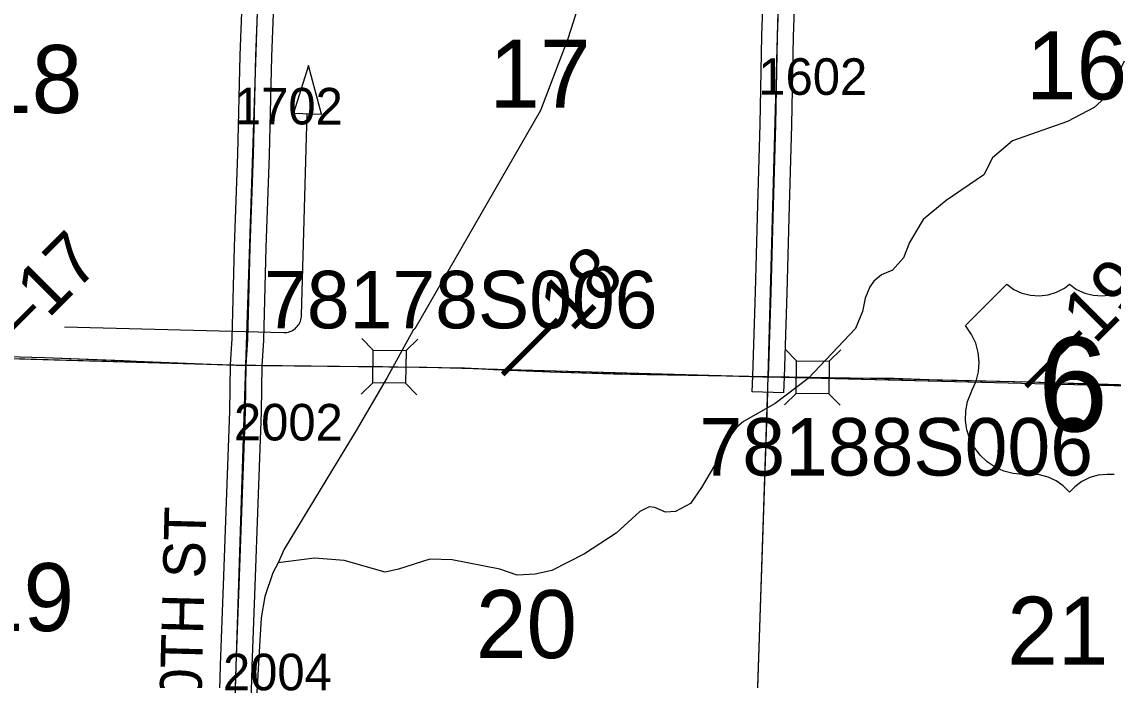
# Model space of a CAD drawing. Extents: x -132.8 to -73.3, y -60 to -26.
# Drawn here: x -109.39 to -107.302, y -48.294 to -47.035 of the extents above; entities that cross this region are included whole.
import ezdxf

# ---------------------------------------------------------------- set-up
doc = ezdxf.new("R2010")
doc.units = 0
for name, color, linetype in [('tdCoDirctArrow', 7, 'Continuous'), ('tdCoHydroRiver', 7, 'Continuous'), ('tdCoPrimary', 7, 'Continuous'), ('tdCoPriNonDiv', 7, 'Continuous'), ('tdCoPriNonDivCL', 7, 'Continuous'), ('tdCoSecRdNmbr', 7, 'Continuous'), ('tdCoSecRdTxt', 7, 'Continuous'), ('tdCoSecRteBand', 7, 'Continuous'), ('tdCoSecRteCL', 7, 'Continuous'), ('tdCoSectLine', 7, 'Continuous'), ('tdCoSectLinePart', 7, 'Continuous'), ('tdCoSectNmbr', 7, 'Continuous'), ('tdCoShieldUsRte', 7, 'Continuous'), ('tdCoStrucNonDivPri', 7, 'Continuous'), ('tdCoStrucPriMaintName', 7, 'Continuous'), ('tdCoStrucSec', 7, 'Continuous'), ('tdCoSurfEarth', 7, 'Continuous'), ('tdCoSurfGravel', 7, 'Continuous'), ('tdStHwyPriRefPost1', 7, 'Continuous')]:
    doc.layers.add(name, color=color, linetype=linetype)

msp = doc.modelspace()

# ---------------------------------------------------------------- linework, layer by layer
at = {"layer": 'tdCoDirctArrow'}
msp.add_lwpolyline([(-108.8163, -47.2116), (-108.8412, -47.1185), (-108.8702, -47.2097)], close=True, dxfattribs=at)
msp.add_lwpolyline([(-109.3078, -47.6183), (-108.8886, -47.6294), (-108.885, -47.6292), (-108.8828, -47.629), (-108.8799, -47.6284), (-108.8771, -47.6276), (-108.8744, -47.6265), (-108.8718, -47.6252), (-108.8693, -47.6236), (-108.867, -47.6219), (-108.8648, -47.6199), (-108.8628, -47.6178), (-108.861, -47.6155), (-108.8594, -47.613), (-108.8581, -47.6104), (-108.8569, -47.6078), (-108.856, -47.605), (-108.8554, -47.6021), (-108.855, -47.5992), (-108.8549, -47.5963), (-108.8441, -47.2106)], dxfattribs=at)
at = {"layer": 'tdCoHydroRiver'}
for points in [[(-108.3112, -46.9593), (-108.3453, -47.0674), (-108.3975, -47.2049), (-108.6379, -47.6219), (-108.6411, -47.625), (-108.6906, -47.7153), (-108.7499, -47.8164), (-108.8878, -48.0434), (-108.8995, -48.07)], [(-107.281, -47.1103), (-107.311, -47.1742), (-107.3384, -47.1988), (-107.3895, -47.226), (-107.4946, -47.2629), (-107.5332, -47.2951), (-107.5498, -47.3278), (-107.622, -47.3766), (-107.6655, -47.4134), (-107.6918, -47.4569), (-107.7035, -47.4866), (-107.7246, -47.5098), (-107.7453, -47.5187), (-107.7598, -47.531), (-107.768, -47.5419), (-107.7764, -47.5637), (-107.7817, -47.5889), (-107.7951, -47.6217), (-107.8858, -47.7173), (-107.9485, -47.7647), (-108.0093, -47.7995), (-108.0221, -47.8103), (-108.0417, -47.8366), (-108.0567, -47.8694), (-108.0896, -47.9254), (-108.1109, -47.9564), (-108.1396, -47.9715), (-108.1586, -47.9726), (-108.1789, -47.9642), (-108.1899, -47.9624), (-108.2075, -47.9714), (-108.2527, -48.013), (-108.3136, -48.0525), (-108.3759, -48.0841), (-108.4076, -48.0913), (-108.4424, -48.0936), (-108.4753, -48.0817), (-108.5664, -48.0638), (-108.609, -48.0628), (-108.6694, -48.0818), (-108.6948, -48.0875), (-108.7732, -48.0651), (-108.8299, -48.0606), (-108.8995, -48.07)], [(-108.8995, -48.07), (-108.9094, -48.0887), (-108.9247, -48.1341), (-108.932, -48.1749), (-108.9616, -48.6869), (-108.9737, -49.0621), (-108.9874, -49.3047), (-108.9939, -49.3787), (-109.0028, -49.4211), (-109.0048, -49.4384), (-109.1336, -49.8723), (-109.1442, -49.9225), (-109.1497, -49.9539), (-109.1669, -50.0134), (-109.2468, -50.2545), (-109.252, -50.2733), (-109.2603, -50.2889), (-109.4106, -50.3968)]]:
    msp.add_lwpolyline(points, dxfattribs=at)
at = {"layer": 'tdCoPrimary'}
for points in [[(-109.4905, -47.6734), (-109.346, -47.6771), (-109.1951, -47.683), (-109.1073, -47.687), (-109.0518, -47.6889), (-108.9973, -47.6912), (-108.9791, -47.6919), (-108.9608, -47.6918), (-108.9428, -47.6917), (-108.9424, -47.6917)], [(-109.4905, -47.6734), (-109.346, -47.6771), (-109.1951, -47.683), (-109.1073, -47.687), (-109.0518, -47.6889), (-108.9973, -47.6912), (-108.9791, -47.6919), (-108.9608, -47.6918), (-108.9428, -47.6917), (-108.9424, -47.6917)], [(-109.4905, -47.6734), (-109.346, -47.6771), (-109.1951, -47.683), (-109.1073, -47.687), (-109.0518, -47.6889), (-108.9973, -47.6912), (-108.9791, -47.6919), (-108.9608, -47.6918), (-108.9428, -47.6917), (-108.9424, -47.6917), (-108.8918, -47.6922), (-108.836, -47.6929), (-108.7273, -47.6941), (-108.7, -47.6945), (-108.6703, -47.6948), (-108.6291, -47.6954), (-108.5433, -47.6968), (-108.5429, -47.6969), (-108.4873, -47.6998), (-108.3786, -47.7047), (-108.2575, -47.7084), (-108.1934, -47.7097), (-108.0873, -47.7111), (-107.9719, -47.7139), (-107.9616, -47.714), (-107.8681, -47.7151), (-107.7658, -47.7166), (-107.7219, -47.7168), (-107.6383, -47.7195), (-107.5564, -47.7217), (-107.4627, -47.7237), (-107.3317, -47.7279), (-107.224, -47.7304)], [(-108.9424, -47.6917), (-108.8918, -47.6922), (-108.836, -47.6929), (-108.7273, -47.6941), (-108.7, -47.6945), (-108.6703, -47.6948), (-108.6291, -47.6954), (-108.5433, -47.6968), (-108.5429, -47.6969)], [(-108.9424, -47.6917), (-108.8918, -47.6922), (-108.836, -47.6929), (-108.7273, -47.6941), (-108.7, -47.6945), (-108.6703, -47.6948), (-108.6291, -47.6954), (-108.5433, -47.6968), (-108.5429, -47.6969)], [(-108.5429, -47.6969), (-108.4873, -47.6998), (-108.3786, -47.7047), (-108.2575, -47.7084), (-108.1934, -47.7097), (-108.0873, -47.7111), (-107.9719, -47.7139), (-107.9616, -47.714), (-107.8681, -47.7151), (-107.7658, -47.7166), (-107.7219, -47.7168), (-107.6383, -47.7195), (-107.5564, -47.7217), (-107.4627, -47.7237), (-107.3317, -47.7279), (-107.224, -47.7304)], [(-108.5429, -47.6969), (-108.4873, -47.6998), (-108.3786, -47.7047), (-108.2575, -47.7084), (-108.1934, -47.7097), (-108.0873, -47.7111), (-107.9719, -47.7139), (-107.9616, -47.714), (-107.8681, -47.7151), (-107.7658, -47.7166), (-107.7219, -47.7168), (-107.6383, -47.7195), (-107.5564, -47.7217), (-107.4627, -47.7237), (-107.3317, -47.7279), (-107.224, -47.7304)]]:
    msp.add_lwpolyline(points, dxfattribs=at)
at = {"layer": 'tdCoPriNonDiv'}
msp.add_lwpolyline([(-109.4909, -47.6734), (-109.3464, -47.6771), (-108.9795, -47.6919), (-108.6295, -47.6954), (-108.5437, -47.6968), (-108.379, -47.7047), (-108.1938, -47.7097), (-107.7662, -47.7166), (-107.4631, -47.7237), (-107.14, -47.7331), (-107.0204, -47.7378), (-106.8695, -47.7415), (-106.4776, -47.7536), (-106.3565, -47.7587), (-105.9886, -47.7676)], dxfattribs=at)
at = {"layer": 'tdCoPriNonDivCL'}
msp.add_lwpolyline([(-109.4909, -47.6734), (-109.3464, -47.6771), (-109.1955, -47.683), (-109.1077, -47.687), (-109.0522, -47.6889), (-108.9977, -47.6912), (-108.9795, -47.6919), (-108.9612, -47.6918), (-108.9432, -47.6917), (-108.9428, -47.6917), (-108.8922, -47.6922), (-108.8364, -47.6929), (-108.7277, -47.6941), (-108.7004, -47.6945), (-108.6707, -47.6948), (-108.6295, -47.6954), (-108.5437, -47.6968), (-108.5433, -47.6969), (-108.4877, -47.6998), (-108.379, -47.7047), (-108.2579, -47.7084), (-108.1938, -47.7097), (-108.0877, -47.7111), (-107.9723, -47.7139), (-107.962, -47.714), (-107.8685, -47.7151), (-107.7662, -47.7166), (-107.7223, -47.7168), (-107.6387, -47.7195), (-107.5568, -47.7217), (-107.4631, -47.7237), (-107.3321, -47.7279), (-107.2244, -47.7304)], dxfattribs=at)
msp.add_lwpolyline([(-109.4909, -47.6734), (-109.3464, -47.6771), (-109.1955, -47.683), (-109.1077, -47.687), (-109.0522, -47.6889), (-108.9977, -47.6912), (-108.9795, -47.6919), (-108.9612, -47.6918), (-108.9432, -47.6917), (-108.9428, -47.6917), (-108.8922, -47.6922), (-108.8364, -47.6929), (-108.7277, -47.6941), (-108.7004, -47.6945), (-108.6707, -47.6948), (-108.6295, -47.6954), (-108.5437, -47.6968), (-108.5433, -47.6969), (-108.4877, -47.6998), (-108.379, -47.7047), (-108.2579, -47.7084), (-108.1938, -47.7097), (-108.0877, -47.7111), (-107.9723, -47.7139), (-107.962, -47.714), (-107.8685, -47.7151), (-107.7662, -47.7166), (-107.7223, -47.7168), (-107.6387, -47.7195), (-107.5568, -47.7217), (-107.4631, -47.7237), (-107.3321, -47.7279), (-107.2244, -47.7304)], dxfattribs=at)
at = {"layer": 'tdCoSecRteBand'}
for points in [[(-107.0433, -46.7641), (-107.4941, -46.754), (-107.8909, -46.7452), (-107.891, -46.7452), (-107.8911, -46.7452), (-107.9051, -46.7448), (-107.9082, -46.886), (-107.9082, -46.8862), (-107.9082, -46.8864), (-107.9141, -47.0632), (-107.9176, -47.2322), (-107.9176, -47.2324), (-107.9176, -47.2325), (-107.9227, -47.41), (-107.9264, -47.5532), (-107.9264, -47.5533), (-107.9264, -47.5534), (-107.9316, -47.7149), (-107.9326, -47.7449)], [(-107.9326, -47.7449), (-107.9925, -47.743), (-107.9916, -47.713), (-107.9864, -47.5516), (-107.9827, -47.4084), (-107.9827, -47.4083), (-107.9827, -47.4083), (-107.9775, -47.2309), (-107.9741, -47.0618), (-107.9741, -47.0616), (-107.9741, -47.0614), (-107.9682, -46.8845)], [(-109.0143, -48.4278), (-109.0096, -48.2658), (-109.0096, -48.2657), (-109.0096, -48.2655), (-109.0037, -48.1122), (-108.9983, -47.9539), (-108.9983, -47.9539), (-108.9983, -47.9539), (-108.9921, -47.7799), (-108.9908, -47.6913), (-108.9908, -47.6905), (-108.9907, -47.6898), (-108.9874, -47.6411), (-108.9828, -47.4652), (-108.9828, -47.465), (-108.9828, -47.4649), (-108.9766, -47.288), (-108.9719, -47.0995), (-108.9719, -47.0993), (-108.9719, -47.0991), (-108.9657, -46.9345)], [(-108.9058, -46.9366), (-108.9119, -47.1012), (-108.9166, -47.2896), (-108.9166, -47.2898), (-108.9166, -47.2899), (-108.9228, -47.4669), (-108.9275, -47.6433), (-108.9275, -47.6439), (-108.9275, -47.6445), (-108.9308, -47.693), (-108.9321, -47.7811), (-108.9322, -47.7814), (-108.9322, -47.7817), (-108.9383, -47.956), (-108.9438, -48.1143), (-108.9438, -48.1144), (-108.9438, -48.1145), (-108.9497, -48.2677), (-108.9544, -48.4296)]]:
    msp.add_lwpolyline(points, dxfattribs=at)
at = {"layer": 'tdCoSecRteCL'}
for points in [[(-108.9929, -48.6847), (-108.9895, -48.5971), (-108.9843, -48.4287), (-108.9797, -48.2667), (-108.9737, -48.1133), (-108.9683, -47.955), (-108.9621, -47.7806), (-108.9608, -47.6918), (-108.9575, -47.6425), (-108.9528, -47.466), (-108.9466, -47.2889), (-108.9419, -47.1002), (-108.9358, -46.9355), (-108.9313, -46.7848), (-108.9278, -46.6862)], [(-107.9616, -47.714), (-107.9564, -47.5524), (-107.9527, -47.4092), (-107.9476, -47.2316), (-107.9441, -47.0624), (-107.9382, -46.8854), (-107.935, -46.7384), (-107.9344, -46.7139)]]:
    msp.add_lwpolyline(points, dxfattribs=at)
at = {"layer": 'tdCoSectLine'}
for points in [[(-108.9612, -47.6918), (-108.9282, -46.6862)], [(-107.962, -47.714), (-107.9347, -46.7139)], [(-109.9181, -47.6645), (-108.9612, -47.6918)], [(-108.9933, -48.6847), (-108.9612, -47.6918)], [(-108.9612, -47.6918), (-108.6153, -47.6956), (-107.962, -47.714)], [(-107.9955, -48.7109), (-107.962, -47.714)], [(-107.962, -47.714), (-106.9675, -47.7388)]]:
    msp.add_lwpolyline(points, dxfattribs=at)
at = {"layer": 'tdCoSectLinePart'}
for points in [[(-109.6863, -47.6711), (-108.9911, -47.6909)], [(-108.9311, -47.6921), (-108.6153, -47.6956), (-107.992, -47.7131)], [(-107.9321, -47.7147), (-106.9975, -47.7381)], [(-107.9945, -48.6812), (-107.963, -47.7439)]]:
    msp.add_lwpolyline(points, dxfattribs=at)
at = {"layer": 'tdCoShieldUsRte'}
msp.add_lwpolyline([(-107.3007, -47.9005), (-107.3141, -47.9005), (-107.3309, -47.9021), (-107.3472, -47.9067), (-107.3623, -47.9141), (-107.3759, -47.9242), (-107.386, -47.9348), (-107.3978, -47.9227), (-107.4116, -47.913), (-107.4269, -47.9059), (-107.4433, -47.9017), (-107.4579, -47.9005), (-107.4751, -47.9005), (-107.4934, -47.899), (-107.5112, -47.8944), (-107.528, -47.8869), (-107.5434, -47.8767), (-107.5568, -47.8641), (-107.5678, -47.8494), (-107.5763, -47.8331), (-107.582, -47.8156), (-107.5846, -47.7974), (-107.5842, -47.779), (-107.5807, -47.7609), (-107.5742, -47.7437), (-107.5718, -47.7389), (-107.5645, -47.722), (-107.5601, -47.7042), (-107.5587, -47.6858), (-107.5605, -47.6675), (-107.5653, -47.6497), (-107.573, -47.633), (-107.5849, -47.6159), (-107.506, -47.5371), (-107.4922, -47.5468), (-107.4769, -47.5539), (-107.4605, -47.558), (-107.4436, -47.5591), (-107.4268, -47.5571), (-107.4107, -47.5521), (-107.3957, -47.5443), (-107.386, -47.5371), (-107.3722, -47.5468), (-107.3568, -47.5539), (-107.3405, -47.558), (-107.3236, -47.5591), (-107.3068, -47.5571), (-107.2907, -47.5521)], dxfattribs=at)
at = {"layer": 'tdCoStrucNonDivPri'}
for points in [[(-108.7392, -47.6406), (-108.7174, -47.663), (-108.6548, -47.6638)], [(-108.6324, -47.6419), (-108.6548, -47.6638), (-108.6556, -47.7263)], [(-108.7405, -47.7474), (-108.7181, -47.7255), (-108.7174, -47.663)], [(-107.9298, -47.661), (-107.9079, -47.6833), (-107.8454, -47.6841)], [(-107.823, -47.6622), (-107.8454, -47.6841), (-107.8461, -47.7466)], [(-107.931, -47.7677), (-107.9087, -47.7459), (-107.9079, -47.6833)], [(-108.6342, -47.7482), (-108.6556, -47.7263), (-108.7181, -47.7255)], [(-107.8247, -47.7685), (-107.8461, -47.7466), (-107.9087, -47.7459)]]:
    msp.add_lwpolyline(points, dxfattribs=at)
at = {"layer": 'tdCoStrucSec'}
for points in [[(-108.7392, -47.6406), (-108.7174, -47.663), (-108.6548, -47.6638)], [(-108.6324, -47.6419), (-108.6548, -47.6638), (-108.6556, -47.7263)], [(-108.7405, -47.7474), (-108.7181, -47.7255), (-108.7174, -47.663)], [(-107.9298, -47.661), (-107.9079, -47.6833), (-107.8454, -47.6841)], [(-107.823, -47.6622), (-107.8454, -47.6841), (-107.8461, -47.7466)], [(-107.931, -47.7677), (-107.9087, -47.7459), (-107.9079, -47.6833)], [(-108.6342, -47.7482), (-108.6556, -47.7263), (-108.7181, -47.7255)], [(-107.8247, -47.7685), (-107.8461, -47.7466), (-107.9087, -47.7459)]]:
    msp.add_lwpolyline(points, dxfattribs=at)
at = {"layer": 'tdCoSurfEarth'}
msp.add_lwpolyline([(-108.9929, -48.6847), (-108.9895, -48.5971), (-108.9843, -48.4287), (-108.9797, -48.2667), (-108.9737, -48.1133), (-108.9683, -47.955)], dxfattribs=at)
at = {"layer": 'tdCoSurfGravel'}
for points in [[(-108.9608, -47.6918), (-108.9575, -47.6425), (-108.9528, -47.466), (-108.9466, -47.2889), (-108.9419, -47.1002), (-108.9358, -46.9355), (-108.9313, -46.7848), (-108.9278, -46.6862)], [(-107.9616, -47.714), (-107.9564, -47.5524), (-107.9527, -47.4092), (-107.9476, -47.2316), (-107.9441, -47.0624), (-107.9382, -46.8854), (-107.935, -46.7384), (-107.9344, -46.7139)], [(-108.9683, -47.955), (-108.9621, -47.7806), (-108.9608, -47.6918)]]:
    msp.add_lwpolyline(points, dxfattribs=at)

# ---------------------------------------------------------------- texts
at = {"layer": 'tdCoSecRdNmbr'}
for s, rotation, p in [('1602', 359.9187, (-107.981, -47.1746)), ('1702', 359.918, (-108.984, -47.2312)), ('2002', 359.9179, (-108.984, -47.8356)), ('2004', 359.9179, (-109.005, -48.3134))]:
    msp.add_text(s, height=0.07, rotation=rotation, dxfattribs=at).set_placement(p)
at = {"layer": 'tdCoSecRdTxt'}
msp.add_text('310TH ST', height=0.08, rotation=88.5105, dxfattribs=at).set_placement((-109.0492, -48.4509))
at = {"layer": 'tdCoSectNmbr'}
for s, rotation, p in [('17', 359.9182, (-108.4955, -47.1991)), ('16', 359.919, (-107.469, -47.1832)), ('18', 359.9175, (-109.4675, -47.2092)), ('19', 359.9175, (-109.4832, -48.2001)), ('20', 359.9182, (-108.5212, -48.2518)), ('21', 359.9189, (-107.505, -48.2645))]:
    msp.add_text(s, height=0.13, rotation=rotation, dxfattribs=at).set_placement(p)
at = {"layer": 'tdCoShieldUsRte'}
msp.add_text('6', height=0.18, dxfattribs=at).set_placement((-107.446, -47.8184))
at = {"layer": 'tdCoStrucPriMaintName'}
for s, p in [('78178S006', (-108.9264, -47.6213)), ('78178S006', (-108.9264, -47.6213)), ('78178S006', (-108.9264, -47.6213)), ('78188S006', (-108.0935, -47.9028)), ('78188S006', (-108.0935, -47.9028)), ('78188S006', (-108.0935, -47.9028))]:
    msp.add_text(s, height=0.11, dxfattribs=at).set_placement(p)
at = {"layer": 'tdStHwyPriRefPost1'}
for s, p in [('‒‒17', (-109.4441, -47.7091)), ('‒‒18', (-108.4438, -47.7355)), ('‒‒19', (-107.443, -47.7588))]:
    msp.add_text(s, height=0.1, rotation=45, dxfattribs=at).set_placement(p)

doc.saveas('drawing.dxf')
